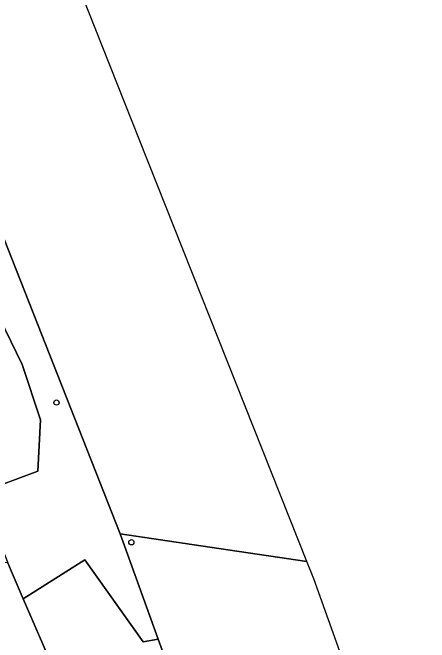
# Model space of a CAD drawing. Extents: x 162989 to 165008, y 383432 to 384338.
# Drawn here: x 164854.7 to 164932.6, y 384014.3 to 384132.1 of the extents above; entities that cross this region are included whole.
import ezdxf

# ---------------------------------------------------------------- set-up
doc = ezdxf.new("R2010")
doc.units = 0
for name, color, linetype in [('IMGEO_Boom', 7, 'Continuous'), ('IMGEO_Erf', 7, 'Continuous'), ('IMGEO_Gemengd_bos', 7, 'Continuous'), ('IMGEO_Groenvoorziening', 7, 'Continuous'), ('IMGEO_Hek', 7, 'Continuous'), ('IMGEO_Pand', 7, 'Continuous')]:
    doc.layers.add(name, color=color, linetype=linetype)

msp = doc.modelspace()

# ---------------------------------------------------------------- linework, layer by layer
at = {"layer": 'IMGEO_Boom'}
for centre in [(164862.92, 384059.15), (164876.91, 384033.03)]:
    msp.add_circle(centre, 0.489, dxfattribs=at)
at = {"layer": 'IMGEO_Erf'}
msp.add_lwpolyline([(164909.68, 384029.45), (164878.39, 384108.38), (164801.35, 384302.69), (164799.39, 384302.26), (164835.86, 384206.16), (164824.54, 384201.53), (164810.91, 384195.95), (164821.08, 384170.42), (164825.81, 384158.53), (164830.98, 384145.54), (164839.14, 384125.18), (164874.8, 384034.61), (164889.89, 384032.38)], close=True, dxfattribs=at)
at = {"layer": 'IMGEO_Gemengd_bos'}
msp.add_lwpolyline([(164909.68, 384029.45), (164889.89, 384032.38), (164874.8, 384034.61), (164881.93, 384014.94), (164907.59, 383944.23), (164917.87, 383914.38), (164919.42, 383914.77), (164914.87, 383925.9), (164914.05, 383933.45), (164915.52, 383942.53), (164919.89, 383951.16), (164921.22, 383952.84), (164928.59, 383962.19), (164932.6, 383965.72), (164910.98, 384026.18)], close=True, dxfattribs=at)
at = {"layer": 'IMGEO_Groenvoorziening'}
msp.add_lwpolyline([(164814.96, 384154.28), (164839.44, 384092.81), (164849.11, 384081.4), (164856.5, 384066.29), (164859.91, 384055.95), (164859.44, 384046.33), (164848.32, 384042.23), (164853.27, 384030.64), (164853.8, 384029.18), (164854.44, 384027.66), (164856.69, 384022.46), (164868.24, 384029.72), (164879.1, 384014.44), (164881.93, 384014.94), (164874.8, 384034.61), (164839.14, 384125.18), (164830.98, 384145.54)], dxfattribs=at)
for points in [[(164848.32, 384042.23), (164859.44, 384046.33), (164859.91, 384055.95), (164856.5, 384066.29), (164849.11, 384081.4), (164839.44, 384092.81), (164828.38, 384088.31), (164815.72, 384083.28), (164816, 384082.53), (164822.36, 384066.32), (164819.93, 384065.26), (164820.24, 384064.49), (164820.34, 384064.4), (164836.13, 384070.76)], [(164907.59, 383944.23), (164881.93, 384014.94), (164879.1, 384014.44), (164868.24, 384029.72), (164856.69, 384022.46), (164861.98, 384010.24), (164862.8, 384008.34), (164843.99, 384009.52), (164843.37, 383999.17), (164859.4, 383998.53), (164867.23, 383999.04), (164871.61, 383998.68), (164875.99, 383996.5), (164880.94, 383984.98), (164891.17, 383964.46), (164896.58, 383952.6), (164901.35, 383944.95), (164905.68, 383943.93)]]:
    msp.add_lwpolyline(points, close=True, dxfattribs=at)
at = {"layer": 'IMGEO_Hek'}
for points in [[(164889.89, 384032.38), (164874.8, 384034.61)], [(164909.68, 384029.45), (164889.89, 384032.38)]]:
    msp.add_lwpolyline(points, dxfattribs=at)
at = {"layer": 'IMGEO_Pand'}
msp.add_lwpolyline([(164861.98, 384010.24), (164856.69, 384022.46), (164854.44, 384027.66), (164853.8, 384029.18), (164839.25, 384029.82), (164838.87, 384020.4), (164837.95, 384020.18), (164837.24, 384019.55), (164836.93, 384018.64), (164827.36, 384019.05), (164827.63, 384025.3), (164817.52, 384025.72), (164817.29, 384020.35), (164820.15, 384020.23), (164820.98, 384020.19), (164820.89, 384018.33), (164820.06, 384018.35), (164819.84, 384012.97)], dxfattribs=at)

doc.saveas('drawing.dxf')
